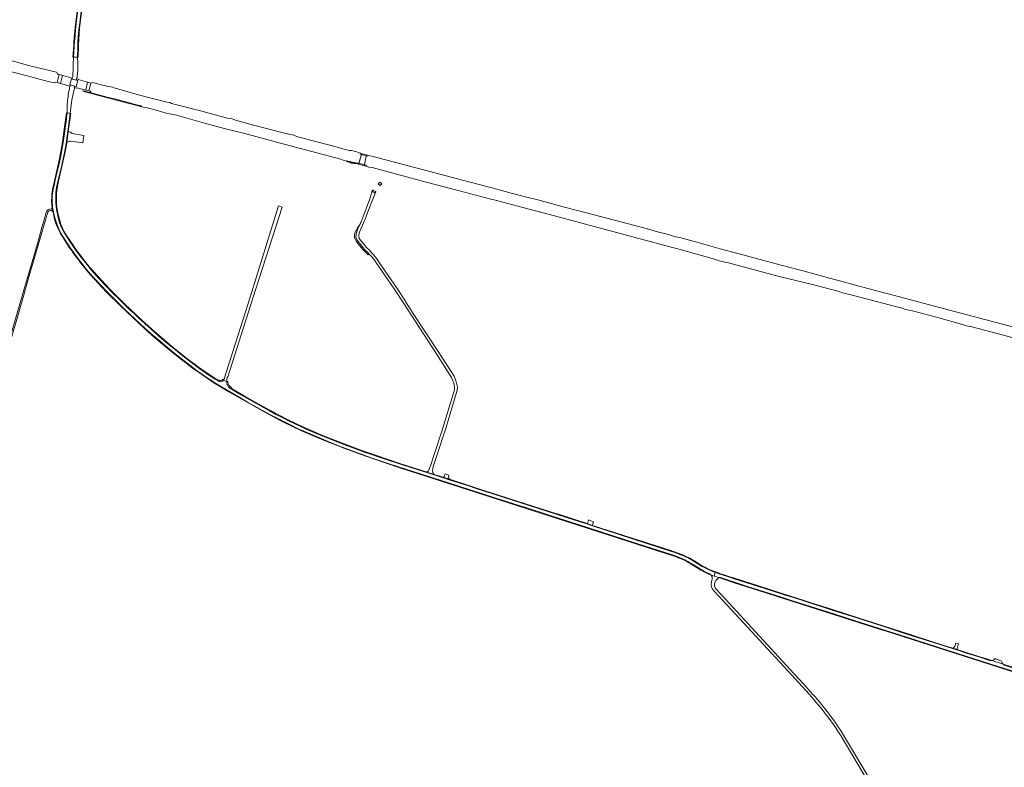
# Model space of a CAD drawing. Header units: metres. Extents: x 166325 to 190320, y 381923 to 404576.
# Tile 934 of 1056: x 179006 to 180088, y 385558 to 386379. Entities that reach past the tile are written whole.
import ezdxf

# ---------------------------------------------------------------- set-up
doc = ezdxf.new("R2010")
doc.units = ezdxf.units.M
for name, color, linetype, lineweight in [('B-WE-VH-VERHARDING_ASFALT-GV', 8, 'Continuous', 18), ('B-WE-VH-VERHARDING_BETON-GV', 8, 'Continuous', 18), ('B-WE-VH-VERHARDING_BETONSTRAATSTEEN-GV', 8, 'Continuous', 18), ('B-WE-VH-VERHARDING_GESLOTEN-GV', 8, 'Continuous', 18), ('B-WE-VH-VERHARDING_HALFVERHARDING-GV', 8, 'Continuous', 18)]:
    doc.layers.add(name, color=color, linetype=linetype, lineweight=lineweight)

msp = doc.modelspace()

# ---------------------------------------------------------------- linework, layer by layer
at = {"layer": 'B-WE-VH-VERHARDING_ASFALT-GV', "flags": 128}
for points in [[(179069.705, 386389.688), (179067.877, 386375.016), (179067.186, 386368.394), (179066.472, 386361.125), (179065.937, 386355.506), (179065.491, 386349.776), (179064.762, 386337.928), (179069.313, 386337.927)], [(179069.313, 386337.927), (179069.423, 386349.482), (179069.624, 386355.078), (179069.958, 386360.452), (179070.605, 386367.944), (179071.586, 386375.837), (179073.526, 386391.69)], [(179058.02, 386276.676), (179057.195, 386270.971), (179057.008, 386269.909), (179055.737, 386260.097), (179054.824, 386253.544), (179053.716, 386246.601), (179051.955, 386235.55), (179050.456, 386227.693), (179049.282, 386222.184), (179045.761, 386207.515), (179044.736, 386202.666), (179043.835, 386198.402), (179042.501, 386192.682), (179041.393, 386185.901), (179041.198, 386182.055), (179041.281, 386180.552), (179041.294, 386180.129), (179041.404, 386177.897), (179041.579, 386175.669), (179041.773, 386173.824), (179042.196, 386170.752), (179042.743, 386167.699), (179042.944, 386166.788), (179043.412, 386164.67), (179044.202, 386161.671), (179044.269, 386161.452), (179046.348, 386154.671), (179048.239, 386149.879), (179050.684, 386144.924), (179053.748, 386139.708), (179057.79, 386133.482), (179061.474, 386128.071), (179066.886, 386120.41), (179078.882, 386105.121), (179086.543, 386096.189), (179095.149, 386086.963), (179101.604, 386080.248), (179110.96, 386070.794), (179120.642, 386061.405), (179126.803, 386055.44), (179143.298, 386040.216), (179152.295, 386032.164), (179160.315, 386025.383), (179165.857, 386020.787), (179174.821, 386013.354), (179184.927, 386005.204), (179192.523, 385999.304), (179200.998, 385993.012), (179211.626, 385985.678), (179220.167, 385980.071), (179226.719, 385975.996), (179243.182, 385966.379), (179256.221, 385958.849), (179266.783, 385952.948), (179272.403, 385949.784), (179281.319, 385944.943), (179291.017, 385939.971), (179292.848, 385939.017), (179296.069, 385937.42), (179304.004, 385933.414), (179311.209, 385929.991), (179320.597, 385925.72), (179331.746, 385920.896), (179342.047, 385916.658), (179356.261, 385910.986), (179372.104, 385904.955), (179392.152, 385897.75), (179411.809, 385891.035), (179430.293, 385885.069), (179476.03, 385870.367), (179526.786, 385854.133), (179577.608, 385837.768), (179597.918, 385831.281), (179629.637, 385821.142), (179684.11, 385803.637), (179723.131, 385790.923), (179728.927, 385788.784), (179733.426, 385786.911)], [(179058.02, 386276.676), (179057.195, 386270.971), (179057.008, 386269.909), (179055.737, 386260.097), (179054.824, 386253.544), (179053.716, 386246.601), (179051.955, 386235.55), (179050.456, 386227.693), (179049.282, 386222.184), (179045.761, 386207.515), (179044.736, 386202.666), (179043.835, 386198.402), (179042.501, 386192.682), (179041.393, 386185.901), (179041.198, 386182.055), (179041.281, 386180.552), (179041.294, 386180.129), (179041.404, 386177.897), (179041.579, 386175.669), (179041.773, 386173.824), (179042.196, 386170.752), (179042.743, 386167.699), (179042.944, 386166.788), (179043.412, 386164.67), (179044.202, 386161.671), (179044.269, 386161.452), (179046.348, 386154.671), (179048.239, 386149.879), (179050.684, 386144.924), (179053.748, 386139.708), (179057.79, 386133.482), (179061.474, 386128.071), (179066.886, 386120.41), (179078.882, 386105.121), (179086.543, 386096.189), (179095.149, 386086.963), (179101.604, 386080.248), (179110.96, 386070.794), (179120.642, 386061.405), (179126.803, 386055.44), (179143.298, 386040.216), (179152.295, 386032.164), (179160.315, 386025.383), (179165.857, 386020.787), (179174.821, 386013.354), (179184.927, 386005.204), (179192.523, 385999.304), (179200.998, 385993.012), (179211.626, 385985.678), (179220.167, 385980.071), (179226.719, 385975.996), (179243.182, 385966.379), (179256.221, 385958.849), (179266.783, 385952.948), (179272.403, 385949.784), (179281.319, 385944.943), (179291.017, 385939.971), (179292.848, 385939.017), (179296.069, 385937.42), (179304.004, 385933.414), (179311.209, 385929.991), (179320.597, 385925.72), (179331.746, 385920.896), (179342.047, 385916.658), (179356.261, 385910.986), (179372.104, 385904.955), (179392.152, 385897.75), (179411.809, 385891.035), (179430.293, 385885.069), (179476.03, 385870.367), (179526.786, 385854.133), (179577.608, 385837.768), (179597.918, 385831.281), (179629.637, 385821.142), (179684.11, 385803.637), (179723.131, 385790.923), (179728.927, 385788.784), (179733.426, 385786.911)], [(179224.12, 385981.913), (179223.131, 385982.529), (179220.654, 385984.071), (179212.611, 385989.301), (179203.611, 385995.595), (179194.414, 386002.345), (179186.863, 386008.154), (179178.966, 386014.442), (179170.096, 386021.727), (179161.667, 386028.828), (179153.746, 386035.67), (179143.138, 386045.145), (179135.875, 386051.814), (179131.019, 386056.465), (179127.641, 386059.562), (179123.961, 386063.113), (179120.432, 386066.491), (179116.342, 386070.537), (179113.45, 386073.354), (179109.198, 386077.617), (179105.95, 386080.833), (179102.551, 386084.34), (179100.252, 386086.757), (179097.187, 386089.919), (179095.126, 386092.121), (179092.277, 386095.229), (179089.784, 386097.991), (179086.471, 386101.725), (179082.888, 386105.934), (179079.316, 386110.305), (179074.046, 386116.975), (179067.133, 386126.254), (179059.624, 386137.09), (179055.92, 386143.121), (179055.043, 386144.638), (179053.097, 386147.924), (179051.773, 386150.695), (179049.593, 386156.048), (179047.888, 386161.832), (179046.809, 386167.271), (179046.26, 386170.39), (179046.214, 386170.608), (179046.17, 386170.902), (179045.696, 386174.071), (179045.386, 386177.558), (179045.289, 386180.956), (179045.286, 386181.057), (179045.289, 386181.164), (179045.298, 386185.315), (179045.514, 386189.179), (179046.269, 386194.596), (179047.284, 386199.668), (179049.097, 386207.373), (179051.126, 386215.856), (179052.356, 386221.014), (179053.478, 386226.259), (179054.45, 386231.482), (179055.55, 386236.899), (179056.629, 386243.202), (179057.86, 386251.964), (179058.831, 386258.957), (179060.838, 386273.375), (179061.172, 386276.199), (179058.064, 386276.67), (179058.02, 386276.676)], [(179224.12, 385981.913), (179223.131, 385982.529), (179220.654, 385984.071), (179212.611, 385989.301), (179203.611, 385995.595), (179194.414, 386002.345), (179186.863, 386008.154), (179178.966, 386014.442), (179170.096, 386021.727), (179161.667, 386028.828), (179153.746, 386035.67), (179143.138, 386045.145), (179135.875, 386051.814), (179131.019, 386056.465), (179127.641, 386059.562), (179123.961, 386063.113), (179120.432, 386066.491), (179116.342, 386070.537), (179113.45, 386073.354), (179109.198, 386077.617), (179105.95, 386080.833), (179102.551, 386084.34), (179100.252, 386086.757), (179097.187, 386089.919), (179095.126, 386092.121), (179092.277, 386095.229), (179089.784, 386097.991), (179086.471, 386101.725), (179082.888, 386105.934), (179079.316, 386110.305), (179074.046, 386116.975), (179067.133, 386126.254), (179059.624, 386137.09), (179055.92, 386143.121), (179055.043, 386144.638), (179053.097, 386147.924), (179051.773, 386150.695), (179049.593, 386156.048), (179047.888, 386161.832), (179046.809, 386167.271), (179046.26, 386170.39), (179046.214, 386170.608), (179046.17, 386170.902), (179045.696, 386174.071), (179045.386, 386177.558), (179045.289, 386180.956), (179045.286, 386181.057), (179045.289, 386181.164), (179045.298, 386185.315), (179045.514, 386189.179), (179046.269, 386194.596), (179047.284, 386199.668), (179049.097, 386207.373), (179051.126, 386215.856), (179052.356, 386221.014), (179053.478, 386226.259), (179054.45, 386231.482), (179055.55, 386236.899), (179056.629, 386243.202), (179057.86, 386251.964), (179058.831, 386258.957), (179060.838, 386273.375), (179061.172, 386276.199), (179058.064, 386276.67), (179058.02, 386276.676)], [(179393.654, 386121.939), (179390.213, 386125.675), (179386.985, 386128.691), (179380.404, 386136.786), (179378.868, 386139.166), (179378.31, 386140.751), (179378.276, 386141.637), (179378.92, 386144.55), (179379.923, 386147.429), (179383.733, 386155.895), (179386.169, 386161.907), (179388.505, 386167.997), (179393.14, 386180.085), (179396.179, 386187.422), (179396.538, 386188.29), (179393.06, 386191.189), (179391.188, 386184.316), (179390.304, 386181.067), (179383.377, 386163.007), (179380.973, 386157.073), (179377.135, 386148.543), (179375.83, 386144.802), (179375.13, 386140.523), (179376.771, 386136.976), (179381.605, 386130.291), (179384.677, 386126.749), (179388.007, 386123.643), (179389.884, 386121.605), (179391.292, 386120.077), (179392.656, 386118.597)], [(179032.89, 386160.399), (179030.06, 386150.868), (179024.716, 386131.67), (179013.716, 386094.491), (179008.333, 386075.762), (178976.134, 385965.547), (178977.478, 385965.157), (179009.677, 386075.372), (179015.06, 386094.099), (179026.062, 386131.284), (179031.406, 386150.482), (179034.234, 386160.011), (179035.455, 386164.348), (179036.11, 386166.674), (179036.719, 386167.712), (179037.502, 386168.529), (179038.389, 386169.145), (179039.55, 386169.375), (179040.61, 386169.329), (179042.104, 386168.496), (179041.488, 386172.23), (179040.642, 386171.388), (179038.752, 386171.038)], [(179234.424, 385986.706), (179262.041, 386073.208), (179294.042, 386173.214), (179290.261, 386174.441), (179258.881, 386074.211), (179230.005, 385983.289), (179229.853, 385983.089), (179233.297, 385980.994), (179233.251, 385981.473)], [(179034.68, 386167.678), (179032.89, 386160.399)], [(179395.698, 386114.854), (179397.977, 386111.541), (179418.122, 386082.248), (179427.911, 386067.354), (179440.749, 386047.281), (179463.132, 386012.956), (179480.371, 385986.075), (179481.758, 385982.202), (179482.713, 385980.014), (179483.39, 385977.476), (179483.744, 385975.24), (179483.59, 385972.409), (179470.105, 385927.917), (179461.685, 385902.326), (179457.531, 385889.786), (179454.917, 385883.517), (179454.542, 385882.998), (179454.108, 385882.526), (179453.622, 385882.108), (179453.396, 385881.956), (179455.484, 385881.291), (179457.865, 385880.533), (179461.193, 385879.473), (179460.862, 385879.804), (179460.533, 385880.216), (179460.252, 385880.662), (179460.022, 385881.136), (179459.846, 385881.633), (179459.727, 385882.146), (179459.584, 385882.859), (179459.525, 385883.583), (179459.549, 385884.31), (179459.657, 385885.028), (179459.848, 385885.73), (179460.68, 385889.334), (179464.553, 385901.444), (179465.594, 385904.609), (179472.965, 385927.013), (179473.547, 385928.934), (179486.566, 385971.885), (179486.756, 385975.396), (179486.328, 385978.098), (179485.553, 385981.006), (179484.548, 385983.308), (179483.081, 385987.407), (179465.64, 386014.602), (179443.062, 386048.784), (179430.225, 386068.854), (179429.63, 386069.76), (179420.411, 386083.787), (179400.74, 386112.391), (179400.271, 386113.073), (179398.614, 386115.482)], [(179236.084, 385974.808), (179236.045, 385974.835), (179235.981, 385974.905), (179235.259, 385975.701), (179234.39, 385976.975), (179234.355, 385977.026), (179233.818, 385978.277), (179233.41, 385979.82), (179233.297, 385980.994), (179229.853, 385983.089), (179229.366, 385982.448)], [(179236.084, 385974.808), (179236.045, 385974.835), (179235.981, 385974.905), (179235.259, 385975.701), (179234.39, 385976.975), (179234.355, 385977.026), (179233.818, 385978.277), (179233.41, 385979.82), (179233.297, 385980.994), (179229.853, 385983.089), (179229.366, 385982.448)], [(179723.209, 385794.392), (179635.385, 385822.884), (179635.384, 385822.884), (179629.144, 385824.908), (179615.85, 385829.221), (179506.182, 385864.371), (179497.755, 385867.072), (179478.84, 385873.134), (179470.317, 385875.866), (179457.669, 385879.92), (179455.303, 385880.678), (179427.681, 385889.531), (179406.215, 385896.557), (179384.852, 385903.892), (179371.836, 385908.498), (179358.904, 385913.337), (179346.061, 385918.405), (179333.31, 385923.702), (179320.656, 385929.226), (179308.103, 385934.975), (179301.102, 385938.344), (179294.153, 385941.821), (179287.258, 385945.404), (179280.42, 385949.093), (179273.639, 385952.886), (179246.361, 385968.501), (179239.093, 385972.773), (179239.092, 385972.774), (179238.327, 385973.267)], [(179723.209, 385794.392), (179635.385, 385822.884), (179635.384, 385822.884), (179629.144, 385824.908), (179615.85, 385829.221), (179506.182, 385864.371), (179497.755, 385867.072), (179478.84, 385873.134), (179470.317, 385875.866), (179457.669, 385879.92), (179455.303, 385880.678), (179427.681, 385889.531), (179406.215, 385896.557), (179384.852, 385903.892), (179371.836, 385908.498), (179358.904, 385913.337), (179346.061, 385918.405), (179333.31, 385923.702), (179320.656, 385929.226), (179308.103, 385934.975), (179301.102, 385938.344), (179294.153, 385941.821), (179287.258, 385945.404), (179280.42, 385949.093), (179273.639, 385952.886), (179246.361, 385968.501), (179239.093, 385972.773), (179239.092, 385972.774), (179238.327, 385973.267)], [(179746.051, 385784.449), (179744.639, 385785.31)], [(179746.051, 385784.449), (179744.639, 385785.31)], [(179746.616, 385779.91), (179749.861, 385777.829), (179754.016, 385775.313), (179758.482, 385772.803), (179761.793, 385771.179), (179762.461, 385770.891), (179765.175, 385769.765), (179765.521, 385768.958), (179768.987, 385767.758), (179770.206, 385771.747)], [(179746.616, 385779.91), (179749.861, 385777.829), (179754.016, 385775.313), (179758.482, 385772.803), (179761.793, 385771.179), (179762.461, 385770.891), (179765.175, 385769.765), (179765.521, 385768.958), (179768.987, 385767.758), (179770.206, 385771.747)], [(179751.76, 385780.68), (179751.753, 385780.684)], [(179774.245, 385765.939), (179768.987, 385767.758), (179765.521, 385768.958)], [(179774.245, 385765.939), (179768.987, 385767.758), (179765.521, 385768.958)], [(179770.206, 385771.747), (179768.987, 385767.758), (179774.245, 385765.939)], [(179770.206, 385771.747), (179768.987, 385767.758), (179774.245, 385765.939)], [(179770.206, 385771.747), (179770.203, 385771.748)], [(179770.206, 385771.747), (179770.203, 385771.748)], [(179766.96, 385764.329), (179766.255, 385761.506)], [(179766.96, 385764.329), (179766.255, 385761.506)], [(179774.245, 385765.939), (179775.036, 385766.312), (179784.767, 385763.043), (179805.706, 385756.377), (179842.908, 385744.5), (179846.534, 385743.342), (179856.22, 385740.262), (179893.512, 385728.405), (179936.835, 385714.487), (179981.959, 385699.994), (180026.43, 385685.762), (180073.094, 385670.903), (180117.174, 385656.776), (180162.35, 385642.414), (180208.832, 385627.477), (180253.617, 385613.088), (180299.315, 385598.439), (180348.043, 385582.771), (180353.574, 385580.927)], [(179774.245, 385765.939), (179775.036, 385766.312), (179784.767, 385763.043), (179805.706, 385756.377), (179842.908, 385744.5), (179846.534, 385743.342), (179856.22, 385740.262), (179893.512, 385728.405), (179936.835, 385714.487), (179981.959, 385699.994), (180026.43, 385685.762), (180073.094, 385670.903), (180117.174, 385656.776), (180162.35, 385642.414), (180208.832, 385627.477), (180253.617, 385613.088), (180299.315, 385598.439), (180348.043, 385582.771), (180353.574, 385580.927)], [(180072.428, 385674.831), (180071.716, 385675.057), (180059.943, 385678.786), (180046.465, 385683.102), (180036.94, 385686.152), (180010.081, 385694.688), (179998.491, 385698.398), (179982.078, 385703.65), (179954.555, 385712.506), (179927.111, 385721.308), (179898.922, 385730.35), (179868.739, 385739.976), (179857.213, 385743.631), (179844.752, 385747.582), (179843.979, 385747.831), (179817.787, 385756.251), (179791.141, 385764.734), (179784.918, 385766.755)], [(179769.304, 385750.646), (179779.039, 385740.391), (179854.262, 385658.696), (179873.425, 385637.885)], [(179769.304, 385750.646), (179779.039, 385740.391), (179854.262, 385658.696), (179873.425, 385637.885)], [(179879.866, 385635.15), (179877.637, 385637.645), (179867.207, 385649.32), (179856.49, 385660.732), (179781.16, 385742.542), (179771.547, 385752.804)], [(179879.866, 385635.15), (179877.637, 385637.645), (179867.207, 385649.32), (179856.49, 385660.732), (179781.16, 385742.542), (179771.547, 385752.804)], [(180034.723, 385694.049), (180033.421, 385690.43)], [(180034.723, 385694.049), (180033.421, 385690.43)], [(180037.482, 385693.158), (180034.723, 385694.049)], [(180037.482, 385693.158), (180034.723, 385694.049)], [(180036.367, 385689.54), (180037.482, 385693.158)], [(180036.367, 385689.54), (180037.482, 385693.158)], [(180031.604, 385688.459), (180031.568, 385688.439), (180036.537, 385686.86)], [(180031.604, 385688.459), (180031.568, 385688.439), (180036.537, 385686.86)], [(180036.537, 385686.86), (180036.53, 385686.884)], [(180036.537, 385686.86), (180036.53, 385686.884)], [(180074.335, 385674.807), (180074.297, 385674.801)], [(180074.335, 385674.807), (180074.297, 385674.801)], [(180086.908, 385670.702), (180086.813, 385670.797), (180074.335, 385674.807)], [(180074.335, 385674.807), (180086.813, 385670.797)], [(180086.908, 385670.702), (180086.813, 385670.797), (180074.335, 385674.807)], [(180074.335, 385674.807), (180086.813, 385670.797)], [(180085, 385674.345), (180078.742, 385676.679), (180078.092, 385676.922)], [(180085, 385674.345), (180078.742, 385676.679), (180078.092, 385676.922)], [(180086.813, 385670.797), (180086.755, 385670.858)], [(180086.813, 385670.797), (180086.755, 385670.858)], [(180353.574, 385580.927), (180355.209, 385580.354), (180356.529, 385579.655), (180357.549, 385578.687), (180358.404, 385577.485), (180358.874, 385576.262), (180359.146, 385575.129), (180359.17, 385573.999), (180358.904, 385572.81), (180360.878, 385572.146), (180363.644, 385581.613), (180349.655, 385586.179), (180303.748, 385600.802), (180257.919, 385615.556), (180213.16, 385629.866), (180167.932, 385644.307), (180121.894, 385659.087), (180087.972, 385669.846)], [(180353.574, 385580.927), (180355.209, 385580.354), (180356.529, 385579.655), (180357.549, 385578.687), (180358.404, 385577.485), (180358.874, 385576.262), (180359.146, 385575.129), (180359.17, 385573.999), (180358.904, 385572.81), (180360.878, 385572.146), (180363.644, 385581.613), (180349.655, 385586.179), (180303.748, 385600.802), (180257.919, 385615.556), (180213.16, 385629.866), (180167.932, 385644.307), (180121.894, 385659.087), (180087.972, 385669.846)], [(179893.631, 385613.377), (179898.248, 385607.13), (179902.698, 385600.764), (179905.143, 385597.107), (179908.609, 385591.711), (179939.229, 385540.392), (179940.951, 385537.507), (180042.823, 385366.773), (180044.778, 385363.496), (180047.339, 385359.205), (180054.321, 385347.502), (180119.611, 385236.807)], [(179893.631, 385613.377), (179898.248, 385607.13), (179902.698, 385600.764), (179905.143, 385597.107), (179908.609, 385591.711), (179939.229, 385540.392), (179940.951, 385537.507), (180042.823, 385366.773), (180044.778, 385363.496), (180047.339, 385359.205), (180054.321, 385347.502), (180119.611, 385236.807)], [(180188.181, 385126.511), (180057.112, 385348.802), (180054.862, 385352.572), (180052.558, 385356.431), (180045.421, 385368.387), (180043.57, 385371.487), (179912.459, 385591.115), (179908.676, 385597.127), (179904.759, 385603.053), (179902.821, 385605.88)], [(180188.181, 385126.511), (180057.112, 385348.802), (180054.862, 385352.572), (180052.558, 385356.431), (180045.421, 385368.387), (180043.57, 385371.487), (179912.459, 385591.115), (179908.676, 385597.127), (179904.759, 385603.053), (179902.821, 385605.88)]]:
    msp.add_lwpolyline(points, dxfattribs=at)
for points in [[(179397.143, 386189.998), (179396.805, 386190.314), (179394.241, 386191.96), (179394.13, 386192.044), (179393.06, 386191.189), (179396.538, 386188.29)], [(179402.017, 386197.037), (179403.736, 386198.74), (179401.506, 386200.423), (179399.633, 386198.883), (179399.744, 386198.797)]]:
    msp.add_lwpolyline(points, close=True, dxfattribs=at)
at = {"layer": 'B-WE-VH-VERHARDING_ASFALT-GV'}
for points in [[(179038.752, 386171.038, 0.27609586), (179034.68, 386167.678)], [(179392.656, 386118.597, -0.02195427), (179395.698, 386114.854)], [(179395.172, 386120.071, 0.00532022), (179393.654, 386121.939)], [(179397.607, 386116.879, 0.00946279), (179395.172, 386120.071)], [(179398.614, 386115.482, 0.00405307), (179397.607, 386116.879)], [(179233.251, 385981.473, -0.11849875), (179234.424, 385986.706)], [(179225.491, 385981.341, -0.08901204), (179224.12, 385981.913)], [(179225.491, 385981.341, -0.08901204), (179224.12, 385981.913)], [(179227.811, 385981.48, -0.1400998), (179225.491, 385981.341)], [(179227.811, 385981.48, -0.1400998), (179225.491, 385981.341)], [(179229.366, 385982.448, -0.10966341), (179227.811, 385981.48)], [(179238.327, 385973.267, -0.07613699), (179236.084, 385974.808)], [(179744.639, 385785.31, 0.05225221), (179723.209, 385794.392)], [(179733.426, 385786.911, -0.0376864), (179746.616, 385779.91)], [(179751.753, 385780.684, -0.02439977), (179746.051, 385784.449)], [(179751.753, 385780.684, -0.02439977), (179746.051, 385784.449)], [(179752.638, 385780.147, -0.00320973), (179751.76, 385780.68)], [(179752.638, 385780.147, -0.00320973), (179751.76, 385780.68)], [(179757.706, 385777.297, -0.01411745), (179752.638, 385780.147)], [(179757.706, 385777.297, -0.01411745), (179752.638, 385780.147)], [(179767.597, 385772.744, -0.02639791), (179757.706, 385777.297)], [(179765.521, 385768.958, -0.22240849), (179766.96, 385764.329)], [(179765.521, 385768.958, -0.22240849), (179766.96, 385764.329)], [(179769.021, 385772.19, -0.00413416), (179767.597, 385772.744)], [(179769.021, 385772.19, -0.00413416), (179767.597, 385772.744)], [(179770.203, 385771.748, -0.00241385), (179769.021, 385772.19)], [(179772.724, 385770.831, -0.00216844), (179770.206, 385771.747)], [(179772.724, 385770.831, -0.00216844), (179770.206, 385771.747)], [(179775.253, 385769.937, -0.01426892), (179772.724, 385770.831)], [(179784.918, 385766.755, -0.00876434), (179775.253, 385769.937)], [(179766.255, 385761.506, 0.27546857), (179769.304, 385750.646)], [(179766.255, 385761.506, 0.27546857), (179769.304, 385750.646)], [(179771.547, 385752.804, -0.2740067), (179770.006, 385761.496)], [(179771.547, 385752.804, -0.2740067), (179770.006, 385761.496)], [(179770.006, 385761.496, -0.10799801), (179774.245, 385765.939)], [(179770.006, 385761.496, -0.10799801), (179774.245, 385765.939)], [(180033.421, 385690.43, -0.09667595), (180031.604, 385688.459)], [(180033.421, 385690.43, -0.09667595), (180031.604, 385688.459)], [(180036.53, 385686.884, -0.09217421), (180036.367, 385689.54)], [(180036.53, 385686.884, -0.09217421), (180036.367, 385689.54)], [(180073.402, 385674.743, -0.04110329), (180072.428, 385674.831)], [(180073.402, 385674.743, -0.04110329), (180072.428, 385674.831)], [(180074.297, 385674.801, -0.03790213), (180073.402, 385674.743)], [(180078.092, 385676.922, -0.18571558), (180074.335, 385674.807)], [(180078.092, 385676.922, -0.18571558), (180074.335, 385674.807)], [(180086.755, 385670.858, -0.14778793), (180085, 385674.345)], [(180086.755, 385670.858, -0.14778793), (180085, 385674.345)], [(180087.972, 385669.846, -0.05100728), (180086.908, 385670.702)], [(180087.972, 385669.846, -0.05100728), (180086.908, 385670.702)], [(179873.425, 385637.885, -0.01430983), (179893.631, 385613.377)], [(179873.425, 385637.885, -0.01430983), (179893.631, 385613.377)], [(179902.821, 385605.88, 0.02939522), (179879.866, 385635.15)], [(179902.821, 385605.88, 0.02939522), (179879.866, 385635.15)]]:
    msp.add_lwpolyline(points, format="xyb", dxfattribs=at)
at = {"layer": 'B-WE-VH-VERHARDING_BETON-GV', "flags": 128}
for points in [[(179092.57, 386575.272), (179066.746, 386370.821), (179066.701, 386370.198), (179065.625, 386358.918), (179065.313, 386355.328), (179065.001, 386350.712), (179064.172, 386337.928), (179064.762, 386337.928), (179065.491, 386349.776), (179065.937, 386355.506), (179066.472, 386361.125), (179067.186, 386368.394), (179067.877, 386375.016), (179069.705, 386389.688)], [(179073.526, 386391.69), (179071.586, 386375.837), (179070.605, 386367.944), (179069.958, 386360.452), (179069.624, 386355.078), (179069.423, 386349.482), (179069.313, 386337.927), (179069.927, 386337.927), (179070.146, 386351.477), (179071.441, 386369.93), (179096.324, 386566.926)], [(179733.426, 385786.911), (179728.927, 385788.784), (179723.131, 385790.923), (179684.11, 385803.637), (179629.637, 385821.142), (179597.918, 385831.281), (179577.608, 385837.768), (179526.786, 385854.133), (179476.03, 385870.367), (179430.293, 385885.069), (179411.809, 385891.035), (179392.152, 385897.75), (179372.104, 385904.955), (179356.261, 385910.986), (179342.047, 385916.658), (179331.746, 385920.896), (179320.597, 385925.72), (179311.209, 385929.991), (179304.004, 385933.414), (179296.069, 385937.42), (179292.848, 385939.017), (179291.017, 385939.971), (179281.319, 385944.943), (179272.403, 385949.784), (179266.783, 385952.948), (179256.221, 385958.849), (179243.182, 385966.379), (179226.719, 385975.996), (179220.167, 385980.071), (179211.626, 385985.678), (179200.998, 385993.012), (179192.523, 385999.304), (179184.927, 386005.204), (179174.821, 386013.354), (179165.857, 386020.787), (179160.315, 386025.383), (179152.295, 386032.164), (179143.298, 386040.216), (179126.803, 386055.44), (179120.642, 386061.405), (179110.96, 386070.794), (179101.604, 386080.248), (179095.149, 386086.963), (179086.543, 386096.189), (179078.882, 386105.121), (179066.886, 386120.41), (179061.474, 386128.071), (179057.79, 386133.482), (179053.748, 386139.708), (179050.684, 386144.924), (179048.239, 386149.879), (179046.348, 386154.671), (179044.269, 386161.452), (179044.202, 386161.671), (179043.412, 386164.67), (179042.944, 386166.788), (179042.743, 386167.699), (179042.196, 386170.752), (179041.773, 386173.824), (179041.579, 386175.669), (179041.404, 386177.897), (179041.294, 386180.129), (179041.281, 386180.552), (179041.198, 386182.055), (179041.393, 386185.901), (179042.501, 386192.682), (179043.835, 386198.402), (179044.736, 386202.666), (179045.761, 386207.515), (179049.282, 386222.184), (179050.456, 386227.693), (179051.955, 386235.55), (179053.716, 386246.601), (179054.824, 386253.544), (179055.737, 386260.097), (179057.008, 386269.909), (179057.195, 386270.971), (179058.02, 386276.676)], [(179059.063, 386256.285), (179061.523, 386273.743), (179061.855, 386276.096), (179061.172, 386276.199), (179060.838, 386273.375), (179058.831, 386258.957), (179057.86, 386251.964), (179056.629, 386243.202), (179055.55, 386236.899), (179054.45, 386231.482), (179053.478, 386226.259), (179052.356, 386221.014), (179051.126, 386215.856), (179049.097, 386207.373), (179047.284, 386199.668), (179046.269, 386194.596), (179045.514, 386189.179), (179045.298, 386185.315), (179045.289, 386181.164), (179045.286, 386181.057), (179045.289, 386180.956), (179045.386, 386177.558), (179045.696, 386174.071), (179046.17, 386170.902), (179046.214, 386170.608), (179046.26, 386170.39), (179046.809, 386167.271), (179047.888, 386161.832), (179049.593, 386156.048), (179051.773, 386150.695), (179053.097, 386147.924), (179055.043, 386144.638), (179055.92, 386143.121), (179059.624, 386137.09), (179067.133, 386126.254), (179074.046, 386116.975), (179079.316, 386110.305), (179082.888, 386105.934), (179086.471, 386101.725), (179089.784, 386097.991), (179092.277, 386095.229), (179095.126, 386092.121), (179097.187, 386089.919), (179100.252, 386086.757), (179102.551, 386084.34), (179105.95, 386080.833), (179109.198, 386077.617), (179113.45, 386073.354), (179116.342, 386070.537), (179120.432, 386066.491), (179123.961, 386063.113), (179127.641, 386059.562), (179131.019, 386056.465), (179135.875, 386051.814), (179143.138, 386045.145), (179153.746, 386035.67), (179161.667, 386028.828), (179170.096, 386021.727), (179178.966, 386014.442), (179186.863, 386008.154), (179194.414, 386002.345), (179203.611, 385995.595), (179212.611, 385989.301), (179220.654, 385984.071), (179223.131, 385982.529), (179223.216, 385982.653), (179223.417, 385982.962)], [(179058.02, 386276.676), (179057.938, 386276.689), (179057.158, 386276.807), (179054.642, 386258.956), (179054.161, 386255.541)], [(179058.02, 386276.676), (179057.938, 386276.689), (179057.158, 386276.807), (179054.642, 386258.956), (179054.161, 386255.541)], [(179054.161, 386255.541), (179052.281, 386242.204), (179049.117, 386224.676), (179043.078, 386198.927)], [(179054.161, 386255.541), (179052.281, 386242.204), (179049.117, 386224.676), (179043.078, 386198.927)], [(179047.589, 386197.925), (179048.408, 386201.549), (179054.933, 386230.444), (179056.985, 386241.541), (179057.34, 386244.061), (179059.063, 386256.285)], [(179040.822, 386185.424), (179040.813, 386184.675), (179040.752, 386179.516), (179040.742, 386178.742), (179041.367, 386172.961), (179041.488, 386172.23), (179042.104, 386168.496)], [(179040.822, 386185.424), (179040.813, 386184.675), (179040.752, 386179.516), (179040.742, 386178.742), (179041.367, 386172.961), (179041.488, 386172.23), (179042.104, 386168.496)], [(179042.104, 386168.496), (179042.275, 386167.454), (179044.031, 386159.854), (179045.551, 386155.22), (179047.661, 386149.923), (179050.091, 386144.806)], [(179042.104, 386168.496), (179042.275, 386167.454), (179044.031, 386159.854), (179045.551, 386155.22), (179047.661, 386149.923), (179050.091, 386144.806)], [(179083.503, 386098.835), (179101.158, 386079.834), (179116.057, 386065.018), (179136.902, 386045.249), (179151.049, 386032.521), (179158.332, 386026.235), (179169.622, 386016.844)], [(179083.503, 386098.835), (179101.158, 386079.834), (179116.057, 386065.018), (179136.902, 386045.249), (179151.049, 386032.521), (179158.332, 386026.235), (179169.622, 386016.844)], [(179121.038, 386066.839), (179119.406, 386068.387), (179104.637, 386083.067), (179087.088, 386101.951)], [(179172.658, 386020.498), (179161.402, 386029.859), (179154.153, 386036.117), (179140.17, 386048.696), (179127.081, 386061.109), (179121.038, 386066.839)], [(179223.417, 385982.962), (179215.958, 385987.818), (179202.294, 385997.257)], [(179199.469, 385993.438), (179219.119, 385980.113), (179229.088, 385974.067), (179231.717, 385972.473), (179235.515, 385970.17), (179241.397, 385966.814), (179274.98, 385947.652), (179292.656, 385938.377), (179294.75, 385937.279), (179315.409, 385927.313), (179339.52, 385917.028), (179363.194, 385907.796), (179380.981, 385901.145), (179404.051, 385893.143), (179425.667, 385885.98), (179454.255, 385876.79), (179456.417, 385876.095)], [(179199.469, 385993.438), (179219.119, 385980.113), (179229.088, 385974.067), (179231.717, 385972.473), (179235.515, 385970.17), (179241.397, 385966.814), (179274.98, 385947.652), (179292.656, 385938.377), (179294.75, 385937.279), (179315.409, 385927.313), (179339.52, 385917.028), (179363.194, 385907.796), (179380.981, 385901.145), (179404.051, 385893.143), (179425.667, 385885.98), (179454.255, 385876.79), (179456.417, 385876.095)], [(179224.416, 385982.989), (179223.803, 385983.507), (179223.543, 385983.14), (179223.417, 385982.962), (179223.216, 385982.653), (179223.131, 385982.529)], [(179223.131, 385982.529), (179224.12, 385981.913)], [(179230.005, 385983.289), (179229.015, 385983.906)], [(179229.366, 385982.448), (179229.853, 385983.089), (179230.005, 385983.289)], [(179234.403, 385981.555), (179233.251, 385981.473), (179233.297, 385980.994)], [(179233.297, 385980.994), (179233.41, 385979.82), (179233.818, 385978.277), (179234.355, 385977.026), (179234.39, 385976.975), (179235.259, 385975.701), (179235.981, 385974.905), (179236.045, 385974.835), (179236.084, 385974.808)], [(179238.63, 385973.742), (179238.686, 385973.829), (179238.811, 385974.023), (179238.98, 385974.288), (179238.13, 385974.818)], [(179238.327, 385973.267), (179238.63, 385973.742)], [(179729.613, 385792.868), (179721.404, 385795.785), (179635.48, 385823.44), (179629.392, 385825.4), (179597.861, 385835.548), (179597.802, 385835.567), (179597.218, 385835.755), (179551.295, 385850.536), (179551.293, 385850.536), (179505.776, 385865.186), (179505.8, 385865.138), (179500.458, 385866.851), (179498.941, 385867.338), (179498.442, 385867.499), (179478.193, 385874.011), (179471.216, 385876.254), (179462.362, 385879.101), (179461.193, 385879.473), (179457.865, 385880.533), (179455.484, 385881.291), (179453.396, 385881.956), (179438.651, 385886.65), (179423.634, 385891.51), (179398.026, 385900.046), (179380.519, 385906.172), (179361.55, 385913.285), (179350.01, 385917.869), (179339.024, 385922.296), (179322.663, 385929.172), (179310.768, 385934.625), (179297.727, 385940.948), (179287.412, 385946.323), (179272.711, 385954.227), (179253.545, 385965.055), (179238.63, 385973.742), (179238.327, 385973.267)], [(179729.613, 385792.868), (179721.404, 385795.785), (179635.48, 385823.44), (179629.392, 385825.4), (179597.861, 385835.548), (179597.802, 385835.567), (179597.218, 385835.755), (179551.295, 385850.536), (179551.293, 385850.536), (179505.776, 385865.186), (179505.8, 385865.138), (179500.458, 385866.851), (179498.941, 385867.338), (179498.442, 385867.499), (179478.193, 385874.011), (179471.216, 385876.254), (179462.362, 385879.101), (179461.193, 385879.473), (179457.865, 385880.533), (179455.484, 385881.291), (179453.396, 385881.956), (179438.651, 385886.65), (179423.634, 385891.51), (179398.026, 385900.046), (179380.519, 385906.172), (179361.55, 385913.285), (179350.01, 385917.869), (179339.024, 385922.296), (179322.663, 385929.172), (179310.768, 385934.625), (179297.727, 385940.948), (179287.412, 385946.323), (179272.711, 385954.227), (179253.545, 385965.055), (179238.63, 385973.742), (179238.327, 385973.267)], [(179238.327, 385973.267), (179239.092, 385972.774), (179239.093, 385972.773), (179246.361, 385968.501), (179273.639, 385952.886), (179280.42, 385949.093), (179287.258, 385945.404), (179294.153, 385941.821), (179301.102, 385938.344), (179308.103, 385934.975), (179320.656, 385929.226), (179333.31, 385923.702), (179346.061, 385918.405), (179358.904, 385913.337), (179371.836, 385908.498), (179384.852, 385903.892), (179406.215, 385896.557), (179427.681, 385889.531), (179455.303, 385880.678), (179457.669, 385879.92), (179470.317, 385875.866), (179478.84, 385873.134), (179497.755, 385867.072), (179506.182, 385864.371), (179615.85, 385829.221), (179629.144, 385824.908), (179635.384, 385822.884), (179635.385, 385822.884), (179723.209, 385794.392)], [(179456.417, 385876.095), (179717.116, 385792.288), (179728.38, 385788.347)], [(179456.417, 385876.095), (179717.116, 385792.288), (179728.38, 385788.347)], [(179743.936, 385780.896), (179752.354, 385775.641)], [(179743.936, 385780.896), (179752.354, 385775.641)], [(179744.639, 385785.31), (179746.051, 385784.449)], [(179762.461, 385770.891), (179761.793, 385771.179), (179758.482, 385772.803), (179754.016, 385775.313), (179749.861, 385777.829), (179746.616, 385779.91)], [(179762.461, 385770.891), (179761.793, 385771.179), (179758.482, 385772.803), (179754.016, 385775.313), (179749.861, 385777.829), (179746.616, 385779.91)], [(179755.3, 385779.411), (179749.487, 385783.086)], [(179755.3, 385779.411), (179749.487, 385783.086)], [(179751.753, 385780.684), (179751.76, 385780.68)], [(179751.753, 385780.684), (179751.76, 385780.68)], [(179752.354, 385775.641), (179752.719, 385775.413)], [(179752.354, 385775.641), (179752.719, 385775.413)], [(179764.333, 385769.429), (179764.599, 385769.323), (179765.521, 385768.958), (179765.175, 385769.765), (179762.461, 385770.891)], [(179764.333, 385769.429), (179764.599, 385769.323), (179765.521, 385768.958), (179765.175, 385769.765), (179762.461, 385770.891)], [(179770.203, 385771.748), (179770.206, 385771.747)], [(179770.361, 385772.254), (179770.206, 385771.747)], [(179770.361, 385772.254), (179770.206, 385771.747)], [(179770.206, 385771.747), (179770.361, 385772.254)], [(180024.243, 385690.767), (180017.281, 385692.979), (180010.246, 385695.215), (179982.243, 385704.177), (179954.72, 385713.033), (179927.276, 385721.835), (179926.09, 385722.215), (179899.087, 385730.877), (179876.841, 385737.972), (179868.904, 385740.503), (179844.917, 385748.109), (179817.952, 385756.778), (179791.306, 385765.261), (179785.087, 385767.281), (179781.23, 385768.533)], [(180024.243, 385690.767), (180017.281, 385692.979), (180010.246, 385695.215), (179982.243, 385704.177), (179954.72, 385713.033), (179927.276, 385721.835), (179926.09, 385722.215), (179899.087, 385730.877), (179876.841, 385737.972), (179868.904, 385740.503), (179844.917, 385748.109), (179817.952, 385756.778), (179791.306, 385765.261), (179785.087, 385767.281), (179781.23, 385768.533)], [(180117.174, 385656.776), (180073.094, 385670.903), (180026.43, 385685.762), (179981.959, 385699.994), (179936.835, 385714.487), (179893.512, 385728.405), (179856.22, 385740.262), (179846.534, 385743.342), (179842.908, 385744.5), (179805.706, 385756.377), (179784.767, 385763.043), (179775.036, 385766.312), (179774.245, 385765.939), (179789.879, 385760.797), (179818.794, 385751.604), (179954.216, 385708.301), (179957.11, 385707.376), (180160.412, 385642.367)], [(180117.174, 385656.776), (180073.094, 385670.903), (180026.43, 385685.762), (179981.959, 385699.994), (179936.835, 385714.487), (179893.512, 385728.405), (179856.22, 385740.262), (179846.534, 385743.342), (179842.908, 385744.5), (179805.706, 385756.377), (179784.767, 385763.043), (179775.036, 385766.312), (179774.245, 385765.939), (179789.879, 385760.797), (179818.794, 385751.604), (179954.216, 385708.301), (179957.11, 385707.376), (180160.412, 385642.367)], [(179784.918, 385766.755), (179791.141, 385764.734), (179817.787, 385756.251), (179843.979, 385747.831), (179844.752, 385747.582), (179857.213, 385743.631), (179868.739, 385739.976), (179898.922, 385730.35), (179927.111, 385721.308), (179954.555, 385712.506), (179982.078, 385703.65), (179998.491, 385698.398), (180010.081, 385694.688), (180036.94, 385686.152), (180046.465, 385683.102), (180059.943, 385678.786), (180071.716, 385675.057), (180072.428, 385674.831)], [(179784.918, 385766.755), (179791.141, 385764.734), (179817.787, 385756.251), (179843.979, 385747.831), (179844.752, 385747.582), (179857.213, 385743.631), (179868.739, 385739.976), (179898.922, 385730.35), (179927.111, 385721.308), (179954.555, 385712.506), (179982.078, 385703.65), (179998.491, 385698.398), (180010.081, 385694.688), (180036.94, 385686.152), (180046.465, 385683.102), (180059.943, 385678.786), (180071.716, 385675.057), (180072.428, 385674.831)], [(180074.297, 385674.801), (180074.335, 385674.807), (180073.847, 385674.961), (180068.732, 385676.581), (180061.04, 385679.018), (180060.108, 385679.313), (180046.06, 385683.811), (180037.105, 385686.679), (180036.537, 385686.86), (180031.568, 385688.439), (180024.243, 385690.767)], [(180074.297, 385674.801), (180074.335, 385674.807), (180073.847, 385674.961), (180068.732, 385676.581), (180061.04, 385679.018), (180060.108, 385679.313), (180046.06, 385683.811), (180037.105, 385686.679), (180036.537, 385686.86), (180031.568, 385688.439), (180024.243, 385690.767)], [(180087.972, 385669.846), (180121.894, 385659.087), (180167.932, 385644.307), (180213.16, 385629.866), (180257.919, 385615.556), (180303.748, 385600.802), (180349.655, 385586.179), (180363.644, 385581.613), (180363.787, 385582.103), (180341.775, 385589.3), (180166.51, 385645.301), (180164.317, 385646.002), (180086.813, 385670.797)], [(180086.813, 385670.797), (180086.908, 385670.702)], [(180086.813, 385670.797), (180086.908, 385670.702)], [(180087.972, 385669.846), (180121.894, 385659.087), (180167.932, 385644.307), (180213.16, 385629.866), (180257.919, 385615.556), (180303.748, 385600.802), (180349.655, 385586.179), (180363.644, 385581.613), (180363.787, 385582.103), (180341.775, 385589.3), (180166.51, 385645.301), (180164.317, 385646.002), (180086.813, 385670.797)]]:
    msp.add_lwpolyline(points, dxfattribs=at)
at = {"layer": 'B-WE-VH-VERHARDING_BETON-GV'}
for points in [[(179041.785, 386192.908, 0.01530093), (179041.069, 386187.95)], [(179041.785, 386192.908, 0.01530093), (179041.069, 386187.95)], [(179043.078, 386198.927, 0.01879863), (179041.785, 386192.908)], [(179043.078, 386198.927, 0.01879863), (179041.785, 386192.908)], [(179046.259, 386188.781, -0.0295389), (179047.589, 386197.925)], [(179041.069, 386187.95, 0.00752722), (179040.822, 386185.424)], [(179041.069, 386187.95, 0.00752722), (179040.822, 386185.424)], [(179050.067, 386157.153, -0.10294668), (179046.259, 386188.781)], [(179054.333, 386146.943, -0.03548147), (179050.067, 386157.153)], [(179050.091, 386144.806, 0.0016556), (179051.22, 386142.946)], [(179050.091, 386144.806, 0.0016556), (179051.22, 386142.946)], [(179051.22, 386142.946, 0.04146824), (179083.503, 386098.835)], [(179051.22, 386142.946, 0.04146824), (179083.503, 386098.835)], [(179087.088, 386101.951, -0.04313489), (179054.333, 386146.943)], [(179202.294, 385997.257, -0.01409584), (179172.658, 386020.498)], [(179169.622, 386016.844, 0.01406585), (179199.469, 385993.438)], [(179169.622, 386016.844, 0.01406585), (179199.469, 385993.438)], [(179228.859, 385983.694, -0.38690893), (179224.416, 385982.989)], [(179227.811, 385981.48, 0.10966341), (179229.366, 385982.448)], [(179229.015, 385983.906, -0.01674379), (179228.859, 385983.694)], [(179234.565, 385980.223, -0.03900986), (179234.403, 385981.555)], [(179238.13, 385974.818, -0.19468935), (179234.565, 385980.223)], [(179236.084, 385974.808, 0.07613699), (179238.327, 385973.267)], [(179723.209, 385794.392, -0.05225221), (179744.639, 385785.31)], [(179723.209, 385794.392, -0.05225221), (179744.639, 385785.31)], [(179740.749, 385787.973, 0.026351), (179729.613, 385792.868)], [(179740.749, 385787.973, 0.026351), (179729.613, 385792.868)], [(179728.38, 385788.347, -0.00661869), (179730.912, 385787.348)], [(179728.38, 385788.347, -0.00661869), (179730.912, 385787.348)], [(179730.912, 385787.348, -0.03550744), (179743.936, 385780.896)], [(179730.912, 385787.348, -0.03550744), (179743.936, 385780.896)], [(179746.616, 385779.91, 0.0376864), (179733.426, 385786.911)], [(179746.616, 385779.91, 0.0376864), (179733.426, 385786.911)], [(179749.487, 385783.086, 0.02164409), (179740.749, 385787.973)], [(179749.487, 385783.086, 0.02164409), (179740.749, 385787.973)], [(179746.051, 385784.449, 0.02439977), (179751.753, 385780.684)], [(179751.76, 385780.68, 0.00320973), (179752.638, 385780.147)], [(179752.638, 385780.147, 0.01411745), (179757.706, 385777.297)], [(179762.648, 385775.451, -0.0252994), (179755.3, 385779.411)], [(179762.648, 385775.451, -0.0252994), (179755.3, 385779.411)], [(179752.719, 385775.413, 0.02533521), (179760.068, 385771.361)], [(179752.719, 385775.413, 0.02533521), (179760.068, 385771.361)], [(179757.706, 385777.297, 0.02639791), (179767.597, 385772.744)], [(179757.706, 385777.297, 0.02639791), (179767.597, 385772.744)], [(179760.068, 385771.361, 0.0070327), (179762.081, 385770.413)], [(179760.068, 385771.361, 0.0070327), (179762.081, 385770.413)], [(179762.081, 385770.413, 0.00768905), (179764.333, 385769.429)], [(179762.081, 385770.413, 0.00768905), (179764.333, 385769.429)], [(179766.464, 385773.755, -0.00773196), (179762.648, 385775.451)], [(179766.464, 385773.755, -0.00773196), (179762.648, 385775.451)], [(179770.361, 385772.254, -0.01258469), (179766.464, 385773.755)], [(179770.361, 385772.254, -0.01258469), (179766.464, 385773.755)], [(179767.597, 385772.744, 0.00413416), (179769.021, 385772.19)], [(179769.021, 385772.19, 0.00241385), (179770.203, 385771.748)], [(179769.021, 385772.19, 0.00241385), (179770.203, 385771.748)], [(179770.206, 385771.747, 0.00216844), (179772.724, 385770.831)], [(179772.524, 385771.458, -0.0045213), (179770.361, 385772.254)], [(179772.524, 385771.458, -0.0045213), (179770.361, 385772.254)], [(179777.215, 385769.875, -0.00078736), (179772.524, 385771.458)], [(179777.215, 385769.875, -0.00078736), (179772.524, 385771.458)], [(179772.724, 385770.831, 0.01426892), (179775.253, 385769.937)], [(179772.724, 385770.831, 0.01426892), (179775.253, 385769.937)], [(179775.253, 385769.937, 0.00876434), (179784.918, 385766.755)], [(179775.253, 385769.937, 0.00876434), (179784.918, 385766.755)], [(179781.23, 385768.533, -0.00052296), (179777.215, 385769.875)], [(179781.23, 385768.533, -0.00052296), (179777.215, 385769.875)], [(180072.428, 385674.831, 0.04110329), (180073.402, 385674.743)], [(180073.402, 385674.743, 0.03790213), (180074.297, 385674.801)], [(180073.402, 385674.743, 0.03790213), (180074.297, 385674.801)], [(180086.908, 385670.702, 0.05100728), (180087.972, 385669.846)]]:
    msp.add_lwpolyline(points, format="xyb", dxfattribs=at)
at = {"layer": 'B-WE-VH-VERHARDING_BETONSTRAATSTEEN-GV', "flags": 128}
for points in [[(179069.514, 386327.25), (179069.49, 386331.856), (179069.313, 386337.927), (179064.762, 386337.928), (179064.574, 386329.582)], [(179063.94, 386316.953), (179063.689, 386315.602), (179063.505, 386314.827), (179063.392, 386314.352), (179063.33, 386314.091), (179063.282, 386313.894), (179068.046, 386312.643), (179068.097, 386312.833), (179067.787, 386312.915), (179068.176, 386314.376), (179068.728, 386316.452), (179068.962, 386317.333), (179069.474, 386322.712), (179069.476, 386322.726), (179069.534, 386323.339), (179069.514, 386327.25)], [(179061.451, 386255.482), (179059.673, 386256.08), (179059.063, 386256.285), (179057.34, 386244.061)], [(179057.34, 386244.061), (179058.181, 386244.48), (179059.027, 386244.902), (179061.061, 386245.515), (179061.858, 386245.755), (179075.01, 386243.909), (179076.246, 386251.99), (179063.284, 386254.222)], [(179630.888, 385828.373), (179629.392, 385825.4), (179635.48, 385823.44), (179635.999, 385826.442)], [(179636.583, 385827.311), (179630.933, 385829.335)]]:
    msp.add_lwpolyline(points, dxfattribs=at)
at = {"layer": 'B-WE-VH-VERHARDING_BETONSTRAATSTEEN-GV'}
for points in [[(179064.574, 386329.582, -0.02961527), (179063.94, 386316.953)], [(179063.284, 386254.222, -0.20077336), (179061.451, 386255.482)], [(179630.933, 385829.335, -0.11334944), (179630.888, 385828.373)], [(179635.999, 385826.442, -0.1038426), (179636.583, 385827.311)]]:
    msp.add_lwpolyline(points, format="xyb", dxfattribs=at)
at = {"layer": 'B-WE-VH-VERHARDING_BETONSTRAATSTEEN-GV', "flags": 128}
for points in [[(179061.172, 386276.199), (179063.141, 386291.131), (179065.828, 386303.774), (179065.828, 386303.775), (179065.566, 386304.61), (179065.806, 386305.82), (179066.492, 386305.64), (179066.562, 386305.986), (179061.261, 386307.427), (179061.163, 386307.038), (179060.963, 386306.088), (179060.553, 386304.145), (179060.241, 386302.769), (179059.815, 386300.568), (179059.09, 386296.817), (179058.877, 386295.716), (179058.82, 386295.086), (179058.363, 386290.061), (179058.001, 386286.081), (179058.003, 386285.008), (179058.02, 386276.676), (179058.064, 386276.67)], [(179374.25, 386145.55), (179373.793, 386143.128), (179373.568, 386141.33), (179373.859, 386139.326), (179376.259, 386134.674), (179382.505, 386126.996), (179388.651, 386120.643), (179389.884, 386121.605), (179388.007, 386123.643), (179384.677, 386126.749), (179381.605, 386130.291), (179376.771, 386136.976), (179375.13, 386140.523), (179375.83, 386144.802), (179377.135, 386148.543), (179380.973, 386157.073), (179378.851, 386153.052), (179377.431, 386150.597)], [(179477.326, 385878.654), (179473.341, 385880.092), (179472.717, 385878.082), (179472.39, 385877.185), (179471.489, 385876.471), (179471.266, 385876.294), (179471.216, 385876.254), (179478.193, 385874.011), (179478.149, 385874.078), (179477.374, 385875.256), (179476.968, 385876.643)]]:
    msp.add_lwpolyline(points, close=True, dxfattribs=at)
at = {"layer": 'B-WE-VH-VERHARDING_GESLOTEN-GV', "flags": 128}
for points in [[(179052.801, 386317.757), (179049.029, 386318.723), (179046.893, 386310.139), (179050.585, 386309.126)], [(179069.481, 386312.266), (179068.046, 386312.643), (179063.282, 386313.894), (179062.568, 386314.082), (179060.866, 386307.534), (179061.261, 386307.427), (179066.562, 386305.986), (179067.763, 386305.66)], [(179080.3, 386310.343), (179078.201, 386301.744), (179081.835, 386300.78), (179084.012, 386309.308)], [(179084.287, 386298.802), (179075.441, 386301.065), (179075.169, 386300.546), (179083.105, 386298.466), (179100.737, 386293.762), (179106.592, 386292.216), (179118.928, 386288.971), (179127.579, 386286.636), (179137.234, 386284.115), (179139.471, 386283.515), (179139.467, 386284.165), (179139.142, 386284.292), (179135.408, 386285.221), (179123.278, 386288.478), (179112.698, 386291.254), (179103.397, 386293.717), (179092.398, 386296.665), (179085.794, 386298.416)], [(179376.457, 386221.601), (179373.676, 386222.107), (179369.72, 386222.822), (179364.926, 386224.146), (179364.391, 386223.657), (179365.572, 386223.307), (179369.083, 386222.361), (179369.605, 386222.238), (179372.767, 386221.63), (179376.302, 386221.002)], [(179381.82, 386231.826), (179380.176, 386232.245), (179380.045, 386232.303), (179379.769, 386231.463), (179381.532, 386230.929)], [(179381.82, 386231.826), (179381.536, 386230.939), (179386.59, 386229.577), (179386.599, 386229.623), (179386.768, 386230.519)], [(179388.544, 386230.014), (179386.768, 386230.519), (179386.599, 386229.623), (179388.345, 386229.171)], [(179378.435, 386221.273), (179376.499, 386221.764), (179376.457, 386221.601), (179376.302, 386221.002), (179376.283, 386220.928), (179378.163, 386220.426)], [(179378.439, 386221.287), (179378.149, 386220.382), (179384.525, 386218.656), (179384.701, 386219.585), (179384.707, 386219.617)], [(179384.701, 386219.585), (179384.525, 386218.656), (179385.152, 386218.497), (179386.159, 386218.241), (179386.397, 386218.181), (179386.619, 386219.078)]]:
    msp.add_lwpolyline(points, close=True, dxfattribs=at)
at = {"layer": 'B-WE-VH-VERHARDING_HALFVERHARDING-GV', "flags": 128}
for points in [[(178985.476, 386324.664), (179008.227, 386318.972), (179037.067, 386311.27), (179044.064, 386309.624), (179045.385, 386310.553), (179046.893, 386310.139), (179049.029, 386318.723), (179047.758, 386319.049), (179046.172, 386321.403), (179015.352, 386328.728), (178988.552, 386336.346)], [(180124.585, 386034.21), (180079.15, 386046.191), (180034.733, 386058.111), (180016.823, 386062.73), (179965.639, 386076.434), (179938.063, 386083.603), (179910.685, 386091.133), (179889.153, 386096.914), (179868.13, 386102.665), (179842.802, 386109.344), (179795.098, 386122.13), (179775.764, 386127.229), (179749.975, 386134.723), (179733.902, 386138.9), (179725.879, 386141.037), (179717.23, 386143.547), (179706.835, 386146.109), (179695.744, 386149.166), (179627.399, 386167.368), (179603.058, 386173.54), (179576.622, 386180.787), (179563.301, 386184.024), (179545.875, 386188.562), (179523.596, 386194.702), (179518.94, 386195.911), (179518.927, 386195.856), (179517.683, 386196.177), (179517.697, 386196.234), (179492.224, 386202.85), (179392.894, 386229.097), (179388.544, 386230.014), (179388.345, 386229.171), (179386.599, 386229.623), (179384.701, 386219.585), (179386.619, 386219.078), (179386.397, 386218.181), (179386.698, 386218.104), (179386.779, 386218.083), (179389.557, 386217.063), (179393.122, 386216.726), (179452.329, 386200.751), (179496.145, 386189.185), (179523.726, 386182.023), (179525.826, 386181.478), (179536.809, 386178.521), (179558.619, 386172.65), (179593.446, 386163.479), (179716.408, 386130.731), (179733.142, 386126.175), (179749.911, 386121.381), (179769.511, 386115.911), (179774.491, 386114.045), (179779.242, 386112.857), (179784.696, 386111.783), (179840.56, 386096.816), (179866.641, 386090.543), (179877.193, 386088.084), (179904.928, 386080.715), (179908.168, 386079.764), (179910.162, 386078.93), (179916.806, 386077.487), (179968.331, 386064.064), (179975.703, 386062), (179978.914, 386060.761), (179981.451, 386060.265), (179988.554, 386058.658), (180015.972, 386051.412), (180041.995, 386044.27), (180046.383, 386042.748), (180052.297, 386041.491), (180087.056, 386032.385), (180112.204, 386025.56)], [(180124.585, 386034.21), (180079.15, 386046.191), (180034.733, 386058.111), (180016.823, 386062.73), (179965.639, 386076.434), (179938.063, 386083.603), (179910.685, 386091.133), (179889.153, 386096.914), (179868.13, 386102.665), (179842.802, 386109.344), (179795.098, 386122.13), (179775.764, 386127.229), (179749.975, 386134.723), (179733.902, 386138.9), (179725.879, 386141.037), (179717.23, 386143.547), (179706.835, 386146.109), (179695.744, 386149.166), (179627.399, 386167.368), (179603.058, 386173.54), (179576.622, 386180.787), (179563.301, 386184.024), (179545.875, 386188.562), (179523.596, 386194.702), (179518.94, 386195.911), (179518.927, 386195.856), (179517.683, 386196.177), (179517.697, 386196.234), (179492.224, 386202.85), (179392.894, 386229.097), (179388.544, 386230.014), (179388.345, 386229.171), (179386.599, 386229.623), (179384.701, 386219.585), (179386.619, 386219.078), (179386.397, 386218.181), (179386.698, 386218.104), (179386.779, 386218.083), (179389.557, 386217.063), (179393.122, 386216.726), (179452.329, 386200.751), (179496.145, 386189.185), (179523.726, 386182.023), (179525.826, 386181.478), (179536.809, 386178.521), (179558.619, 386172.65), (179593.446, 386163.479), (179716.408, 386130.731), (179733.142, 386126.175), (179749.911, 386121.381), (179769.511, 386115.911), (179774.491, 386114.045), (179779.242, 386112.857), (179784.696, 386111.783), (179840.56, 386096.816), (179866.641, 386090.543), (179877.193, 386088.084), (179904.928, 386080.715), (179908.168, 386079.764), (179910.162, 386078.93), (179916.806, 386077.487), (179968.331, 386064.064), (179975.703, 386062), (179978.914, 386060.761), (179981.451, 386060.265), (179988.554, 386058.658), (180015.972, 386051.412), (180041.995, 386044.27), (180046.383, 386042.748), (180052.297, 386041.491), (180087.056, 386032.385), (180112.204, 386025.56)], [(180124.585, 386034.21), (180079.15, 386046.191), (180034.733, 386058.111), (180016.823, 386062.73), (179965.639, 386076.434), (179938.063, 386083.603), (179910.685, 386091.133), (179889.153, 386096.914), (179868.13, 386102.665), (179842.802, 386109.344), (179795.098, 386122.13), (179775.764, 386127.229), (179749.975, 386134.723), (179733.902, 386138.9), (179725.879, 386141.037), (179717.23, 386143.547), (179706.835, 386146.109), (179695.744, 386149.166), (179627.399, 386167.368), (179603.058, 386173.54), (179576.622, 386180.787), (179563.301, 386184.024), (179545.875, 386188.562), (179523.596, 386194.702), (179518.94, 386195.911), (179518.927, 386195.856), (179517.683, 386196.177), (179517.697, 386196.234), (179492.224, 386202.85), (179392.894, 386229.097), (179388.544, 386230.014), (179388.345, 386229.171), (179386.599, 386229.623), (179384.701, 386219.585), (179386.619, 386219.078), (179386.397, 386218.181), (179386.698, 386218.104), (179386.779, 386218.083), (179389.557, 386217.063), (179393.122, 386216.726), (179452.329, 386200.751), (179496.145, 386189.185), (179523.726, 386182.023), (179525.826, 386181.478), (179536.809, 386178.521), (179558.619, 386172.65), (179593.446, 386163.479), (179716.408, 386130.731), (179733.142, 386126.175), (179749.911, 386121.381), (179769.511, 386115.911), (179774.491, 386114.045), (179779.242, 386112.857), (179784.696, 386111.783), (179840.56, 386096.816), (179866.641, 386090.543), (179877.193, 386088.084), (179904.928, 386080.715), (179908.168, 386079.764), (179910.162, 386078.93), (179916.806, 386077.487), (179968.331, 386064.064), (179975.703, 386062), (179978.914, 386060.761), (179981.451, 386060.265), (179988.554, 386058.658), (180015.972, 386051.412), (180041.995, 386044.27), (180046.383, 386042.748), (180052.297, 386041.491), (180087.056, 386032.385), (180112.204, 386025.56)]]:
    msp.add_lwpolyline(points, dxfattribs=at)
for points in [[(179050.585, 386309.126), (179059.736, 386306.615), (179060.963, 386306.088), (179061.163, 386307.038), (179061.261, 386307.427), (179060.866, 386307.534), (179062.568, 386314.082), (179063.282, 386313.894), (179063.33, 386314.091), (179063.392, 386314.352), (179063.505, 386314.827), (179062.18, 386315.197), (179057.17, 386316.591), (179052.801, 386317.757)], [(179080.3, 386310.343), (179069.895, 386313.245), (179070.033, 386313.934), (179068.383, 386314.321), (179068.176, 386314.376), (179067.787, 386312.915), (179068.097, 386312.833), (179068.046, 386312.643), (179069.481, 386312.266), (179067.763, 386305.66), (179066.562, 386305.986), (179066.492, 386305.64), (179065.806, 386305.82), (179065.566, 386304.61), (179068.598, 386303.835), (179068.702, 386304.263), (179078.201, 386301.744)], [(179081.835, 386300.78), (179083.208, 386300.416), (179084.287, 386298.802), (179085.794, 386298.416), (179092.398, 386296.665), (179103.397, 386293.717), (179112.698, 386291.254), (179123.278, 386288.478), (179135.408, 386285.221), (179139.142, 386284.292), (179139.467, 386284.165), (179139.471, 386283.515), (179139.476, 386283.484), (179145.856, 386282.41), (179157.301, 386279.385), (179166.578, 386276.304), (179170.702, 386275.745), (179177.989, 386274.094), (179208.713, 386265.436), (179231.89, 386259.313), (179253.288, 386254.184), (179286.885, 386245.072), (179307.501, 386239.371), (179339.292, 386230.973), (179357.188, 386226.141), (179367.38, 386222.378), (179370.231, 386221.609), (179372.863, 386221.142), (179375.622, 386220.951), (179378.149, 386220.382), (179378.163, 386220.426), (179376.283, 386220.928), (179376.302, 386221.002), (179372.767, 386221.63), (179369.605, 386222.238), (179369.083, 386222.361), (179365.572, 386223.307), (179364.391, 386223.657), (179364.926, 386224.146), (179369.72, 386222.822), (179373.676, 386222.107), (179376.457, 386221.601), (179376.499, 386221.764), (179378.435, 386221.273), (179381.532, 386230.929), (179379.769, 386231.463), (179380.045, 386232.303), (179378.214, 386233.109), (179375.081, 386234.138), (179373.264, 386234.734), (179370.051, 386235.493), (179367.855, 386235.503), (179362.16, 386236.795), (179348.043, 386240.803), (179326.603, 386246.314), (179315.783, 386249.436), (179309.935, 386250.927), (179307.29, 386252.055), (179305.327, 386252.647), (179301.323, 386253.258), (179290.709, 386255.85), (179258.641, 386264.434), (179242.816, 386268.877), (179239.392, 386270.068), (179236.894, 386270.705), (179233.952, 386271.023), (179230.19, 386271.959), (179206.023, 386278.447), (179172.591, 386287.214), (179170.653, 386287.982), (179167.327, 386288.65), (179137.31, 386296.295), (179109.396, 386304.175), (179107.772, 386304.84), (179105.933, 386305.287), (179103.764, 386305.682), (179101.498, 386305.966), (179095.577, 386307.41), (179085.77, 386309.988), (179084.316, 386309.223), (179084.012, 386309.308)], [(179386.59, 386229.577), (179381.536, 386230.939), (179378.439, 386221.287), (179384.707, 386219.617)]]:
    msp.add_lwpolyline(points, close=True, dxfattribs=at)

doc.saveas('drawing.dxf')
